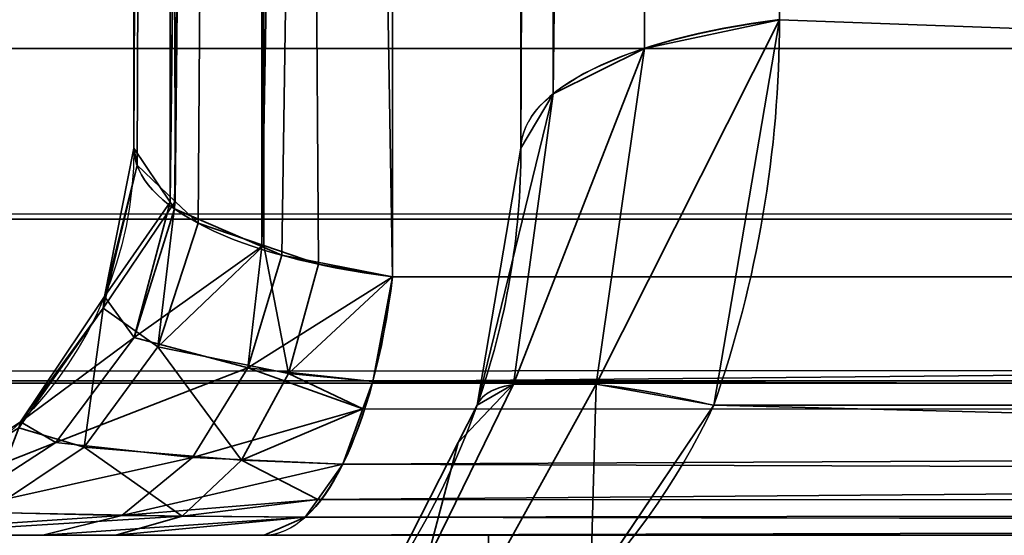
# Model space of a CAD drawing. Header units: millimetres. Extents: x -503 to 6703, y -110 to 193.
# Tile 602 of 656: x 2560.152 to 2561.933, y -26.8 to -25.868. Entities that reach past the tile are written whole.
import ezdxf

# ---------------------------------------------------------------- set-up
doc = ezdxf.new("R2010")
doc.units = ezdxf.units.MM
doc.layers.add('151', color=7, linetype='Continuous', true_color=0xffffff)

# ---------------------------------------------------------------- blocks, each defined once
blk = doc.blocks.new('UG_SURFACE_268')
at = {"layer": '151', "color": 252, "linetype": 'Continuous', "lineweight": 35}
for points in [[(2532.0001, -14, 2075.2499), (2532.0001, -25.92, 2075.2499), (3467.9999, -25.92, 2075.2499), (3467.9999, -14, 2075.2499)], [(2533.5, -14, 2073.75), (3466.5, -14, 2073.75), (3466.5, -25.92, 2073.75), (2533.5, -25.92, 2073.75)], [(3467.9999, -25.92, 2075.2499), (2532.0001, -25.92, 2075.2499), (2532.0592, -26.5209, 2075.1908)], [(3467.9408, -26.5209, 2075.1908), (3467.9999, -25.92, 2075.2499), (2532.0592, -26.5209, 2075.1908)], [(2533.5305, -26.2282, 2073.7197), (2533.5, -25.92, 2073.75), (3466.5, -25.92, 2073.75)], [(2533.5305, -26.2282, 2073.7197), (3466.5, -25.92, 2073.75), (3466.4695, -26.2282, 2073.7197)], [(3466.4695, -26.2282, 2073.7197), (3466.3796, -26.5246, 2073.6296), (2533.6204, -26.5246, 2073.6296), (2533.5305, -26.2282, 2073.7197)], [(2532.0592, -26.5209, 2075.1908), (2532.2344, -27.0987, 2075.0155), (3467.7656, -27.0987, 2075.0155), (3467.9408, -26.5209, 2075.1908)], [(3466.0373, -27.0372, 2073.2872), (2533.9627, -27.0372, 2073.2872), (2533.6204, -26.5246, 2073.6296), (3466.3796, -26.5246, 2073.6296)]]:
    blk.add_3dface(points, dxfattribs=at)
blk = doc.blocks.new('UG_SURFACE_294')
at = {"layer": '151', "color": 252, "linetype": 'Continuous', "lineweight": 35}
for points in [[(2570.8675, -2.8266, 1159.1071), (2560.8265, -12.8675, 1159.1071), (2560.8265, -26.3324, 1164.1695), (2580.2524, -26.3324, 1171.4731)], [(2560.8265, -12.8675, 1159.1071), (2560.5996, -12.9158, 1158.9786), (2560.5903, -26.278, 1163.9841)], [(2560.5903, -26.278, 1163.9841), (2560.6265, -26.2937, 1164.0377), (2560.8265, -12.8675, 1159.1071)], [(2560.5996, -12.9158, 1011.0215), (2560.8265, -12.8675, 1010.893), (2560.8265, -26.3324, 1005.8305)], [(2560.6265, -26.2937, 1164.0377), (2560.8265, -26.3324, 1164.1695), (2560.8265, -12.8675, 1159.1071)], [(2584.3325, -22.2525, 998.5269), (2580.2524, -26.3324, 998.5269), (2560.8265, -26.3324, 1005.8305), (2560.8265, -12.8675, 1010.893)], [(2560.5698, -12.9258, 1158.9521), (2560.4172, -13.0015, 1158.7507), (2560.4243, -26.1977, 1163.7101)], [(2560.4334, -26.1962, 1006.295), (2560.4172, -13.0015, 1011.2494), (2560.5698, -12.9258, 1011.0478)], [(2560.5822, -12.9195, 1158.9688), (2560.5698, -12.9258, 1158.9521), (2560.4243, -26.1977, 1163.7101)], [(2560.4243, -26.1977, 1163.7101), (2560.4324, -26.2098, 1163.7515), (2560.5822, -12.9195, 1158.9688)], [(2560.4324, -26.2098, 1163.7515), (2560.5903, -26.278, 1163.9841), (2560.5822, -12.9195, 1158.9688)], [(2560.5698, -12.9258, 1011.0478), (2560.4749, -26.2358, 1006.16), (2560.4334, -26.1962, 1006.295)], [(2560.5698, -12.9258, 1011.0478), (2560.5936, -26.2762, 1006.0221), (2560.4749, -26.2358, 1006.16)], [(2560.5698, -12.9258, 1011.0478), (2560.5822, -12.9195, 1011.0313), (2560.5936, -26.2762, 1006.0221)], [(2560.5996, -12.9158, 1158.9786), (2560.5822, -12.9195, 1158.9688), (2560.5903, -26.278, 1163.9841)], [(2560.5936, -26.2762, 1006.0221), (2560.5822, -12.9195, 1011.0313), (2560.5996, -12.9158, 1011.0215)], [(2560.5996, -12.9158, 1011.0215), (2560.6928, -26.3099, 1005.9071), (2560.5936, -26.2762, 1006.0221)], [(2560.5996, -12.9158, 1011.0215), (2560.8265, -26.3324, 1005.8305), (2560.6928, -26.3099, 1005.9071)], [(2560.4172, -13.0015, 1158.7507), (2560.4143, -13.0066, 1158.7371), (2560.359, -26.1, 1163.3767)], [(2560.359, -26.1, 1163.3767), (2560.4243, -26.1977, 1163.7101), (2560.4172, -13.0015, 1158.7507)], [(2560.4143, -13.0066, 1158.7371), (2560.359, -13.0999, 1158.489), (2560.359, -26.1, 1163.3767)], [(2560.4143, -13.0066, 1011.2629), (2560.3645, -26.1308, 1006.5181), (2560.359, -26.1, 1006.6233)], [(2560.359, -26.1, 1006.6233), (2560.359, -13.0999, 1011.511), (2560.4143, -13.0066, 1011.2629)], [(2560.4143, -13.0066, 1011.2629), (2560.4334, -26.1962, 1006.295), (2560.3645, -26.1308, 1006.5181)], [(2560.4143, -13.0066, 1011.2629), (2560.4172, -13.0015, 1011.2494), (2560.4334, -26.1962, 1006.295)], [(2560.359, -26.1, 1006.6233), (2560.359, -26.1, 1163.3767), (2560.359, -13.0999, 1158.489), (2560.359, -13.0999, 1011.511)], [(2561.2822, -25.9196, 1006.6731), (2561.5265, -25.8676, 1006.5348), (2561.5265, -13.1575, 1011.3136), (2561.2996, -13.2058, 1011.4421)], [(2561.2996, -13.2058, 1158.5579), (2561.5265, -13.1575, 1158.6864), (2561.5265, -25.8676, 1163.4651)], [(2584.5647, -22.4849, 1170.855), (2580.4849, -26.5648, 1170.855), (2561.5265, -25.8676, 1163.4651), (2561.5265, -13.1575, 1158.6864)], [(2561.5265, -13.1575, 1011.3136), (2561.5265, -25.8676, 1006.5348), (2580.4849, -26.5648, 999.1449), (2584.5647, -22.4849, 999.1449)], [(2561.1172, -26.0016, 1006.8913), (2561.2822, -25.9196, 1006.6731), (2561.2822, -13.2095, 1011.4518), (2561.2698, -13.2157, 1011.4685)], [(2561.2698, -13.2157, 1158.5315), (2561.2822, -13.2095, 1158.5481), (2561.2822, -25.9196, 1163.3269)], [(2561.2996, -13.2058, 1011.4421), (2561.2822, -13.2095, 1011.4518), (2561.2822, -25.9196, 1006.6731)], [(2561.5265, -25.8676, 1163.4651), (2561.2822, -25.9196, 1163.3269), (2561.2822, -13.2095, 1158.5481), (2561.2996, -13.2058, 1158.5579)], [(2561.2698, -13.2157, 1011.4685), (2561.1172, -13.2915, 1011.67), (2561.1172, -26.0016, 1006.8913)], [(2561.2822, -25.9196, 1163.3269), (2561.1172, -26.0016, 1163.1087), (2561.1172, -13.2915, 1158.3301), (2561.2698, -13.2157, 1158.5315)], [(2561.059, -26.1, 1007.1529), (2561.1172, -26.0016, 1006.8913), (2561.1172, -13.2915, 1011.67), (2561.1143, -13.2966, 1011.6836)], [(2561.1143, -13.2966, 1011.6836), (2561.059, -13.3898, 1011.9317), (2561.059, -26.1, 1007.1529)], [(2561.1172, -26.0016, 1163.1087), (2561.059, -26.1, 1162.847), (2561.059, -13.3898, 1158.0684), (2561.1143, -13.2966, 1158.3165)], [(2561.1143, -13.2966, 1158.3165), (2561.1172, -13.2915, 1158.3301), (2561.1172, -26.0016, 1163.1087)], [(2561.059, -13.3898, 1158.0684), (2561.059, -26.1, 1162.847), (2561.059, -26.1, 1007.1529), (2561.059, -13.3898, 1011.9317)], [(2561.5265, -25.8676, 1163.4651), (2561.4076, -26.5648, 1163.6825), (2561.1951, -26.5266, 1163.5323)], [(2561.1951, -26.5266, 1163.5323), (2561.2822, -25.9196, 1163.3269), (2561.5265, -25.8676, 1163.4651)], [(2561.5265, -25.8676, 1006.5348), (2561.2822, -25.9196, 1006.6731), (2561.1951, -26.5266, 1006.4677)], [(2561.1951, -26.5266, 1006.4677), (2561.4076, -26.5648, 1006.3175), (2561.5265, -25.8676, 1006.5348)], [(2580.4849, -26.5648, 1170.855), (2561.4076, -26.5648, 1163.6825), (2561.5265, -25.8676, 1163.4651)], [(2561.5265, -25.8676, 1006.5348), (2561.4076, -26.5648, 1006.3175), (2580.4849, -26.5648, 999.1449)], [(2561.2822, -25.9196, 1163.3269), (2561.1951, -26.5266, 1163.5323), (2561.0454, -26.5266, 1163.3161)], [(2561.0454, -26.5266, 1163.3161), (2561.1172, -26.0016, 1163.1087), (2561.2822, -25.9196, 1163.3269)], [(2561.2822, -25.9196, 1006.6731), (2561.1172, -26.0016, 1006.8913), (2561.0454, -26.5266, 1006.6839)], [(2561.0454, -26.5266, 1006.6839), (2561.1951, -26.5266, 1006.4677), (2561.2822, -25.9196, 1006.6731)], [(2561.1172, -26.0016, 1163.1087), (2561.0454, -26.5266, 1163.3161), (2560.9796, -26.5648, 1163.0644)], [(2560.9796, -26.5648, 1163.0644), (2561.059, -26.1, 1162.847), (2561.1172, -26.0016, 1163.1087)], [(2561.1172, -26.0016, 1006.8913), (2561.059, -26.1, 1007.1529), (2560.9796, -26.5648, 1006.9356)], [(2560.9796, -26.5648, 1006.9356), (2561.0454, -26.5266, 1006.6839), (2561.1172, -26.0016, 1006.8913)], [(2560.4243, -26.1977, 1163.7101), (2560.359, -26.1, 1163.3767), (2560.3056, -26.3679, 1163.3767)], [(2560.3056, -26.3679, 1006.6233), (2560.3056, -26.3679, 1163.3767), (2560.359, -26.1, 1163.3767), (2560.359, -26.1, 1006.6233)], [(2560.3056, -26.3679, 1006.6233), (2560.359, -26.1, 1006.6233), (2560.3645, -26.1308, 1006.5181)], [(2560.9796, -26.5648, 1006.9356), (2561.059, -26.1, 1162.847), (2560.9796, -26.5648, 1163.0644)], [(2560.9796, -26.5648, 1006.9356), (2561.059, -26.1, 1007.1529), (2561.059, -26.1, 1162.847)], [(2560.3032, -26.3891, 1006.5109), (2560.3645, -26.1308, 1006.5181), (2560.4334, -26.1962, 1006.295)], [(2560.3645, -26.1308, 1006.5181), (2560.3032, -26.3891, 1006.5109), (2560.3056, -26.3679, 1006.6233)], [(2560.4019, -26.4594, 1006.1147), (2560.3032, -26.3891, 1006.5109), (2560.4334, -26.1962, 1006.295)], [(2560.4334, -26.1962, 1006.295), (2560.4749, -26.2358, 1006.16), (2560.4019, -26.4594, 1006.1147)], [(2560.3056, -26.3679, 1163.3767), (2560.3592, -26.4423, 1163.7856), (2560.4243, -26.1977, 1163.7101)], [(2560.3592, -26.4423, 1163.7856), (2560.4324, -26.2098, 1163.7515), (2560.4243, -26.1977, 1163.7101)], [(2560.5903, -26.278, 1163.9841), (2560.4324, -26.2098, 1163.7515), (2560.3592, -26.4423, 1163.7856)], [(2560.4019, -26.4594, 1006.1147), (2560.4749, -26.2358, 1006.16), (2560.5936, -26.2762, 1006.0221)], [(2560.3592, -26.4423, 1163.7856), (2560.5648, -26.497, 1164.1113), (2560.5903, -26.278, 1163.9841)], [(2560.6387, -26.5074, 1005.8247), (2560.4019, -26.4594, 1006.1147), (2560.5936, -26.2762, 1006.0221)], [(2560.5648, -26.497, 1164.1113), (2560.6265, -26.2937, 1164.0377), (2560.5903, -26.278, 1163.9841)], [(2560.5936, -26.2762, 1006.0221), (2560.6928, -26.3099, 1005.9071), (2560.6387, -26.5074, 1005.8247)], [(2560.8265, -26.3324, 1164.1695), (2560.6265, -26.2937, 1164.0377), (2560.5648, -26.497, 1164.1113)], [(2560.6387, -26.5074, 1005.8247), (2560.6928, -26.3099, 1005.9071), (2560.8265, -26.3324, 1005.8305)], [(2560.5648, -26.497, 1164.1113), (2560.7908, -26.5217, 1164.2646), (2560.8265, -26.3324, 1164.1695)], [(2560.8265, -26.3324, 1005.8305), (2560.7908, -26.5217, 1005.7354), (2560.6387, -26.5074, 1005.8247)], [(2580.2524, -26.3324, 1171.4731), (2560.8265, -26.3324, 1164.1695), (2560.7908, -26.5217, 1164.2646)], [(2560.7908, -26.5217, 1164.2646), (2580.2004, -26.5766, 1171.6117), (2580.2524, -26.3324, 1171.4731)], [(2580.2524, -26.3324, 998.5269), (2580.2004, -26.5766, 998.3883), (2560.7908, -26.5217, 1005.7354)], [(2560.7908, -26.5217, 1005.7354), (2560.8265, -26.3324, 1005.8305), (2580.2524, -26.3324, 998.5269)], [(2560.3592, -26.4423, 1163.7856), (2560.3056, -26.3679, 1163.3767), (2560.154, -26.595, 1163.3767)], [(2560.154, -26.595, 1006.6233), (2560.154, -26.595, 1163.3767), (2560.3056, -26.3679, 1163.3767), (2560.3056, -26.3679, 1006.6233)], [(2560.154, -26.595, 1006.6233), (2560.3056, -26.3679, 1006.6233), (2560.3032, -26.3891, 1006.5109)], [(2560.2689, -26.6409, 1006.0325), (2560.1506, -26.6058, 1006.4929), (2560.3032, -26.3891, 1006.5109)], [(2560.3032, -26.3891, 1006.5109), (2560.1506, -26.6058, 1006.4929), (2560.154, -26.595, 1006.6233)], [(2560.3032, -26.3891, 1006.5109), (2560.4019, -26.4594, 1006.1147), (2560.2689, -26.6409, 1006.0325)], [(2560.154, -26.595, 1163.3767), (2560.2179, -26.6324, 1163.8515), (2560.3592, -26.4423, 1163.7856)], [(2560.5648, -26.497, 1164.1113), (2560.3592, -26.4423, 1163.7856), (2560.2179, -26.6324, 1163.8515)], [(2560.5536, -26.6643, 1005.695), (2560.2689, -26.6409, 1006.0325), (2560.4019, -26.4594, 1006.1147)], [(2560.4019, -26.4594, 1006.1147), (2560.6387, -26.5074, 1005.8247), (2560.5536, -26.6643, 1005.695)], [(2560.2179, -26.6324, 1163.8515), (2560.4649, -26.6593, 1164.2305), (2560.5648, -26.497, 1164.1113)], [(2560.5648, -26.497, 1164.1113), (2560.4649, -26.6593, 1164.2305), (2560.7729, -26.5714, 1164.3126)], [(2560.7729, -26.5714, 1164.3126), (2560.7908, -26.5217, 1164.2646), (2560.5648, -26.497, 1164.1113)], [(2560.7729, -26.5714, 1005.6875), (2560.5536, -26.6643, 1005.695), (2560.6387, -26.5074, 1005.8247)], [(2560.6387, -26.5074, 1005.8247), (2560.7908, -26.5217, 1005.7354), (2560.7729, -26.5714, 1005.6875)], [(2560.7908, -26.5217, 1164.2646), (2560.7729, -26.5714, 1164.3126), (2580.2004, -26.5766, 1171.6117)], [(2580.2004, -26.5766, 998.3883), (2560.7729, -26.5714, 1005.6875), (2560.7908, -26.5217, 1005.7354)], [(2560.9453, -26.6322, 1163.1), (2561.0454, -26.5266, 1163.3161), (2560.8881, -26.8485, 1163.4473)], [(2561.017, -26.8485, 1163.6335), (2560.8881, -26.8485, 1163.4473), (2561.0454, -26.5266, 1163.3161), (2561.1951, -26.5266, 1163.5323)], [(2560.8881, -26.8485, 1006.5528), (2561.0454, -26.5266, 1006.6839), (2560.9453, -26.6322, 1006.9)], [(2560.8881, -26.8485, 1006.5528), (2561.017, -26.8485, 1006.3665), (2561.1951, -26.5266, 1006.4677), (2561.0454, -26.5266, 1006.6839)], [(2560.9453, -26.6322, 1163.1), (2560.9796, -26.5648, 1163.0644), (2561.0454, -26.5266, 1163.3161)], [(2561.0454, -26.5266, 1006.6839), (2560.9796, -26.5648, 1006.9356), (2560.9453, -26.6322, 1006.9)], [(2561.1849, -26.895, 1163.7784), (2561.017, -26.8485, 1163.6335), (2561.1951, -26.5266, 1163.5323)], [(2561.1951, -26.5266, 1006.4677), (2561.017, -26.8485, 1006.3665), (2561.1849, -26.895, 1006.2215)], [(2561.1951, -26.5266, 1163.5323), (2561.4076, -26.5648, 1163.6825), (2561.1849, -26.895, 1163.7784)], [(2561.1849, -26.895, 1006.2215), (2561.4076, -26.5648, 1006.3175), (2561.1951, -26.5266, 1006.4677)], [(2560.9796, -26.5648, 1163.0644), (2560.9453, -26.6322, 1006.9), (2560.9796, -26.5648, 1006.9356)], [(2560.9796, -26.5648, 1163.0644), (2560.9453, -26.6322, 1163.1), (2560.9453, -26.6322, 1006.9)], [(2580.3807, -27.0531, 1171.1322), (2561.1849, -26.895, 1163.7784), (2561.4076, -26.5648, 1163.6825)], [(2561.4076, -26.5648, 1006.3175), (2561.1849, -26.895, 1006.2215), (2580.3807, -27.0531, 998.8678)], [(2561.4076, -26.5648, 1163.6825), (2580.4849, -26.5648, 1170.855), (2580.3807, -27.0531, 1171.1322)], [(2580.3807, -27.0531, 998.8678), (2580.4849, -26.5648, 999.1449), (2561.4076, -26.5648, 1006.3175)], [(2560.4649, -26.6593, 1164.2305), (2560.7367, -26.6713, 1164.4089), (2560.7729, -26.5714, 1164.3126)], [(2560.7729, -26.5714, 1005.6875), (2560.7367, -26.6713, 1005.5912), (2560.5536, -26.6643, 1005.695)], [(2580.2, -26.578, 998.3875), (2560.6914, -26.7352, 1005.471), (2560.7367, -26.6713, 1005.5912)], [(2580.2, -26.578, 998.3875), (2580.1184, -26.7412, 998.1701), (2560.6914, -26.7352, 1005.471)], [(2580.2, -26.578, 1171.6125), (2560.7729, -26.5714, 1164.3126), (2560.7367, -26.6713, 1164.4089)], [(2580.2, -26.578, 998.3875), (2560.7367, -26.6713, 1005.5912), (2560.7729, -26.5714, 1005.6875)], [(2580.1184, -26.7412, 1171.8299), (2580.2, -26.578, 1171.6125), (2560.7367, -26.6713, 1164.4089)], [(2580.2, -26.578, 1171.6125), (2580.2004, -26.5766, 1171.6117), (2560.7729, -26.5714, 1164.3126)], [(2560.7729, -26.5714, 1005.6875), (2580.2004, -26.5766, 998.3883), (2580.2, -26.578, 998.3875)], [(2560.2179, -26.6324, 1163.8515), (2560.154, -26.595, 1163.3767), (2559.9267, -26.7467, 1163.3767)], [(2559.9267, -26.7467, 1006.6233), (2559.9267, -26.7467, 1163.3767), (2560.154, -26.595, 1163.3767), (2560.154, -26.595, 1006.6233)], [(2559.9267, -26.7467, 1006.6233), (2560.154, -26.595, 1006.6233), (2560.1506, -26.6058, 1006.4929)], [(2560.1506, -26.6058, 1006.4929), (2560.2689, -26.6409, 1006.0325), (2560.0917, -26.759, 1005.9229)], [(2559.9267, -26.7467, 1163.3767), (2560.0255, -26.7568, 1163.9413), (2560.2179, -26.6324, 1163.8515)], [(2560.4649, -26.6593, 1164.2305), (2560.2179, -26.6324, 1163.8515), (2560.0255, -26.7568, 1163.9413)], [(2560.446, -26.7652, 1005.531), (2560.0917, -26.759, 1005.9229), (2560.2689, -26.6409, 1006.0325)], [(2560.2689, -26.6409, 1006.0325), (2560.5536, -26.6643, 1005.695), (2560.446, -26.7652, 1005.531)], [(2560.8881, -26.8485, 1163.4473), (2560.8113, -26.895, 1163.2391), (2560.9453, -26.6322, 1163.1)], [(2560.8113, -26.895, 1006.7608), (2560.9453, -26.6322, 1163.1), (2560.8113, -26.895, 1163.2391)], [(2560.8113, -26.895, 1006.7608), (2560.9453, -26.6322, 1006.9), (2560.9453, -26.6322, 1163.1)], [(2560.9453, -26.6322, 1006.9), (2560.8113, -26.895, 1006.7608), (2560.8881, -26.8485, 1006.5528)], [(2560.0255, -26.7568, 1163.9413), (2560.3368, -26.7639, 1164.3829), (2560.4649, -26.6593, 1164.2305)], [(2560.7367, -26.6713, 1164.4089), (2560.4649, -26.6593, 1164.2305), (2560.3368, -26.7639, 1164.3829)], [(2560.3368, -26.7639, 1164.3829), (2560.6914, -26.7352, 1164.529), (2560.7367, -26.6713, 1164.4089)], [(2560.6914, -26.7352, 1005.471), (2560.446, -26.7652, 1005.531), (2560.5536, -26.6643, 1005.695)], [(2560.5536, -26.6643, 1005.695), (2560.7367, -26.6713, 1005.5912), (2560.6914, -26.7352, 1005.471)], [(2560.7367, -26.6713, 1164.4089), (2560.6914, -26.7352, 1164.529), (2580.1184, -26.7412, 1171.8299)], [(2560.3368, -26.7639, 1164.3829), (2560.6689, -26.767, 1164.5888), (2560.6914, -26.7352, 1164.529)], [(2560.6914, -26.7352, 1005.471), (2560.6689, -26.767, 1005.4111), (2560.446, -26.7652, 1005.531)], [(2580.1175, -26.7431, 998.1675), (2560.5943, -26.8, 1005.2124), (2560.6689, -26.767, 1005.4111)], [(2580.1175, -26.7431, 998.1675), (2580.0202, -26.8, 997.9088), (2560.5943, -26.8, 1005.2124)], [(2580.1175, -26.7431, 1171.8326), (2560.6914, -26.7352, 1164.529), (2560.6689, -26.767, 1164.5888)], [(2580.1175, -26.7431, 998.1675), (2560.6689, -26.767, 1005.4111), (2560.6914, -26.7352, 1005.471)], [(2580.0202, -26.8, 1172.0912), (2580.1175, -26.7431, 1171.8326), (2560.6689, -26.767, 1164.5888)], [(2580.1175, -26.7431, 1171.8326), (2580.1184, -26.7412, 1171.8299), (2560.6914, -26.7352, 1164.529)], [(2560.6914, -26.7352, 1005.471), (2580.1184, -26.7412, 998.1701), (2580.1175, -26.7431, 998.1675)], [(2560.3368, -26.7639, 1164.3829), (2560.0255, -26.7568, 1163.9413), (2559.8059, -26.8, 1164.0437)], [(2559.8059, -26.8, 1164.0437), (2560.1943, -26.8, 1164.5529), (2560.3368, -26.7639, 1164.3829)], [(2559.891, -26.8, 1005.7988), (2560.0917, -26.759, 1005.9229), (2560.446, -26.7652, 1005.531)], [(2560.446, -26.7652, 1005.531), (2560.3263, -26.8, 1005.3487), (2559.891, -26.8, 1005.7988)], [(2560.6689, -26.767, 1164.5888), (2560.3368, -26.7639, 1164.3829), (2560.1943, -26.8, 1164.5529)], [(2560.3263, -26.8, 1005.3487), (2560.446, -26.7652, 1005.531), (2560.6689, -26.767, 1005.4111)], [(2560.1943, -26.8, 1164.5529), (2560.5943, -26.8, 1164.7875), (2560.6689, -26.767, 1164.5888)], [(2560.6689, -26.767, 1005.4111), (2560.5943, -26.8, 1005.2124), (2560.3263, -26.8, 1005.3487)], [(2560.6689, -26.767, 1164.5888), (2560.5943, -26.8, 1164.7875), (2580.0202, -26.8, 1172.0912)], [(2559.6001, -26.8, 1165), (2561.0001, -26.8, 1165), (2560.5943, -26.8, 1164.7875)], [(2559.6001, -26.8, 980), (2560.3263, -26.8, 1005.3487), (2560.5943, -26.8, 1005.2124)], [(2560.5943, -26.8, 1164.7875), (2560.1943, -26.8, 1164.5529), (2559.6001, -26.8, 1165)], [(2559.6001, -26.8, 980), (2559.891, -26.8, 1005.7988), (2560.3263, -26.8, 1005.3487)], [(2560.1943, -26.8, 1164.5529), (2559.8059, -26.8, 1164.0437), (2559.6001, -26.8, 1165)], [(2560.5943, -26.8, 1005.2124), (2580.0202, -26.8, 997.9088), (2580.0202, -26.8, 980), (2559.6001, -26.8, 980)], [(2559.6001, -27.5, 1165), (2561.0001, -27.5, 1165), (2561.0001, -26.8, 1165), (2559.6001, -26.8, 1165)], [(2580.0202, -27.5, 980), (2559.6001, -27.5, 980), (2559.6001, -26.8, 980), (2580.0202, -26.8, 980)], [(2580.0202, -26.8, 1172.0912), (2560.5943, -26.8, 1164.7875), (2561.0001, -26.8, 1165)], [(2561.0001, -26.8, 1165), (2580.0202, -26.8, 1190.0001), (2580.0202, -26.8, 1172.0912)], [(2561.0001, -26.8, 1165), (2563, -26.8, 1190.0001), (2580.0202, -26.8, 1190.0001)], [(2561.0001, -26.8, 1165), (2561.0001, -26.8, 1177.3725), (2563, -26.8, 1190.0001)], [(2561.0001, -27.5, 1177.3725), (2561.0001, -26.8, 1177.3725), (2561.0001, -26.8, 1165), (2561.0001, -27.5, 1165)], [(2561.0001, -26.8, 1177.3725), (2561.0001, -27.5, 1177.3725), (2563, -27.5, 1190.0001), (2563, -26.8, 1190.0001)]]:
    blk.add_3dface(points, dxfattribs=at)
blk = doc.blocks.new('UG_SURFACE_302')
at = {"layer": '151', "color": 252, "linetype": 'Continuous', "lineweight": 35}
for points in [[(2570.8675, -2.8266, 1159.1071), (2560.8265, -12.8675, 1159.1071), (2560.8265, -26.3324, 1164.1695), (2580.2524, -26.3324, 1171.4731)], [(2560.8265, -12.8675, 1159.1071), (2560.5996, -12.9158, 1158.9786), (2560.5903, -26.278, 1163.9841)], [(2560.5903, -26.278, 1163.9841), (2560.6265, -26.2937, 1164.0377), (2560.8265, -12.8675, 1159.1071)], [(2560.5996, -12.9158, 1011.0215), (2560.8265, -12.8675, 1010.893), (2560.8265, -26.3324, 1005.8305)], [(2560.6265, -26.2937, 1164.0377), (2560.8265, -26.3324, 1164.1695), (2560.8265, -12.8675, 1159.1071)], [(2584.3325, -22.2525, 998.5269), (2580.2524, -26.3324, 998.5269), (2560.8265, -26.3324, 1005.8305), (2560.8265, -12.8675, 1010.893)], [(2560.5698, -12.9258, 1158.9521), (2560.4172, -13.0015, 1158.7507), (2560.4243, -26.1977, 1163.7101)], [(2560.4334, -26.1962, 1006.295), (2560.4172, -13.0015, 1011.2494), (2560.5698, -12.9258, 1011.0478)], [(2560.5822, -12.9195, 1158.9688), (2560.5698, -12.9258, 1158.9521), (2560.4243, -26.1977, 1163.7101)], [(2560.4243, -26.1977, 1163.7101), (2560.4324, -26.2098, 1163.7515), (2560.5822, -12.9195, 1158.9688)], [(2560.4324, -26.2098, 1163.7515), (2560.5903, -26.278, 1163.9841), (2560.5822, -12.9195, 1158.9688)], [(2560.5698, -12.9258, 1011.0478), (2560.4749, -26.2358, 1006.16), (2560.4334, -26.1962, 1006.295)], [(2560.5698, -12.9258, 1011.0478), (2560.5936, -26.2762, 1006.0221), (2560.4749, -26.2358, 1006.16)], [(2560.5698, -12.9258, 1011.0478), (2560.5822, -12.9195, 1011.0313), (2560.5936, -26.2762, 1006.0221)], [(2560.5996, -12.9158, 1158.9786), (2560.5822, -12.9195, 1158.9688), (2560.5903, -26.278, 1163.9841)], [(2560.5936, -26.2762, 1006.0221), (2560.5822, -12.9195, 1011.0313), (2560.5996, -12.9158, 1011.0215)], [(2560.5996, -12.9158, 1011.0215), (2560.6928, -26.3099, 1005.9071), (2560.5936, -26.2762, 1006.0221)], [(2560.5996, -12.9158, 1011.0215), (2560.8265, -26.3324, 1005.8305), (2560.6928, -26.3099, 1005.9071)], [(2560.4172, -13.0015, 1158.7507), (2560.4143, -13.0066, 1158.7371), (2560.359, -26.1, 1163.3767)], [(2560.359, -26.1, 1163.3767), (2560.4243, -26.1977, 1163.7101), (2560.4172, -13.0015, 1158.7507)], [(2560.4143, -13.0066, 1158.7371), (2560.359, -13.0999, 1158.489), (2560.359, -26.1, 1163.3767)], [(2560.4143, -13.0066, 1011.2629), (2560.3645, -26.1308, 1006.5181), (2560.359, -26.1, 1006.6233)], [(2560.359, -26.1, 1006.6233), (2560.359, -13.0999, 1011.511), (2560.4143, -13.0066, 1011.2629)], [(2560.4143, -13.0066, 1011.2629), (2560.4334, -26.1962, 1006.295), (2560.3645, -26.1308, 1006.5181)], [(2560.4143, -13.0066, 1011.2629), (2560.4172, -13.0015, 1011.2494), (2560.4334, -26.1962, 1006.295)], [(2560.359, -26.1, 1006.6233), (2560.359, -26.1, 1163.3767), (2560.359, -13.0999, 1158.489), (2560.359, -13.0999, 1011.511)], [(2561.2822, -25.9196, 1006.6731), (2561.5265, -25.8676, 1006.5348), (2561.5265, -13.1575, 1011.3136), (2561.2996, -13.2058, 1011.4421)], [(2561.2996, -13.2058, 1158.5579), (2561.5265, -13.1575, 1158.6864), (2561.5265, -25.8676, 1163.4651)], [(2584.5647, -22.4849, 1170.855), (2580.4849, -26.5648, 1170.855), (2561.5265, -25.8676, 1163.4651), (2561.5265, -13.1575, 1158.6864)], [(2561.5265, -13.1575, 1011.3136), (2561.5265, -25.8676, 1006.5348), (2580.4849, -26.5648, 999.1449), (2584.5647, -22.4849, 999.1449)], [(2561.1172, -26.0016, 1006.8913), (2561.2822, -25.9196, 1006.6731), (2561.2822, -13.2095, 1011.4518), (2561.2698, -13.2157, 1011.4685)], [(2561.2698, -13.2157, 1158.5315), (2561.2822, -13.2095, 1158.5481), (2561.2822, -25.9196, 1163.3269)], [(2561.2996, -13.2058, 1011.4421), (2561.2822, -13.2095, 1011.4518), (2561.2822, -25.9196, 1006.6731)], [(2561.5265, -25.8676, 1163.4651), (2561.2822, -25.9196, 1163.3269), (2561.2822, -13.2095, 1158.5481), (2561.2996, -13.2058, 1158.5579)], [(2561.2698, -13.2157, 1011.4685), (2561.1172, -13.2915, 1011.67), (2561.1172, -26.0016, 1006.8913)], [(2561.2822, -25.9196, 1163.3269), (2561.1172, -26.0016, 1163.1087), (2561.1172, -13.2915, 1158.3301), (2561.2698, -13.2157, 1158.5315)], [(2561.059, -26.1, 1007.1529), (2561.1172, -26.0016, 1006.8913), (2561.1172, -13.2915, 1011.67), (2561.1143, -13.2966, 1011.6836)], [(2561.1143, -13.2966, 1011.6836), (2561.059, -13.3898, 1011.9317), (2561.059, -26.1, 1007.1529)], [(2561.1172, -26.0016, 1163.1087), (2561.059, -26.1, 1162.847), (2561.059, -13.3898, 1158.0684), (2561.1143, -13.2966, 1158.3165)], [(2561.1143, -13.2966, 1158.3165), (2561.1172, -13.2915, 1158.3301), (2561.1172, -26.0016, 1163.1087)], [(2561.059, -13.3898, 1158.0684), (2561.059, -26.1, 1162.847), (2561.059, -26.1, 1007.1529), (2561.059, -13.3898, 1011.9317)], [(2561.5265, -25.8676, 1163.4651), (2561.4076, -26.5648, 1163.6825), (2561.1951, -26.5266, 1163.5323)], [(2561.1951, -26.5266, 1163.5323), (2561.2822, -25.9196, 1163.3269), (2561.5265, -25.8676, 1163.4651)], [(2561.5265, -25.8676, 1006.5348), (2561.2822, -25.9196, 1006.6731), (2561.1951, -26.5266, 1006.4677)], [(2561.1951, -26.5266, 1006.4677), (2561.4076, -26.5648, 1006.3175), (2561.5265, -25.8676, 1006.5348)], [(2580.4849, -26.5648, 1170.855), (2561.4076, -26.5648, 1163.6825), (2561.5265, -25.8676, 1163.4651)], [(2561.5265, -25.8676, 1006.5348), (2561.4076, -26.5648, 1006.3175), (2580.4849, -26.5648, 999.1449)], [(2561.2822, -25.9196, 1163.3269), (2561.1951, -26.5266, 1163.5323), (2561.0454, -26.5266, 1163.3161)], [(2561.0454, -26.5266, 1163.3161), (2561.1172, -26.0016, 1163.1087), (2561.2822, -25.9196, 1163.3269)], [(2561.2822, -25.9196, 1006.6731), (2561.1172, -26.0016, 1006.8913), (2561.0454, -26.5266, 1006.6839)], [(2561.0454, -26.5266, 1006.6839), (2561.1951, -26.5266, 1006.4677), (2561.2822, -25.9196, 1006.6731)], [(2561.1172, -26.0016, 1163.1087), (2561.0454, -26.5266, 1163.3161), (2560.9796, -26.5648, 1163.0644)], [(2560.9796, -26.5648, 1163.0644), (2561.059, -26.1, 1162.847), (2561.1172, -26.0016, 1163.1087)], [(2561.1172, -26.0016, 1006.8913), (2561.059, -26.1, 1007.1529), (2560.9796, -26.5648, 1006.9356)], [(2560.9796, -26.5648, 1006.9356), (2561.0454, -26.5266, 1006.6839), (2561.1172, -26.0016, 1006.8913)], [(2560.4243, -26.1977, 1163.7101), (2560.359, -26.1, 1163.3767), (2560.3056, -26.3679, 1163.3767)], [(2560.3056, -26.3679, 1006.6233), (2560.3056, -26.3679, 1163.3767), (2560.359, -26.1, 1163.3767), (2560.359, -26.1, 1006.6233)], [(2560.3056, -26.3679, 1006.6233), (2560.359, -26.1, 1006.6233), (2560.3645, -26.1308, 1006.5181)], [(2560.9796, -26.5648, 1006.9356), (2561.059, -26.1, 1162.847), (2560.9796, -26.5648, 1163.0644)], [(2560.9796, -26.5648, 1006.9356), (2561.059, -26.1, 1007.1529), (2561.059, -26.1, 1162.847)], [(2560.3032, -26.3891, 1006.5109), (2560.3645, -26.1308, 1006.5181), (2560.4334, -26.1962, 1006.295)], [(2560.3645, -26.1308, 1006.5181), (2560.3032, -26.3891, 1006.5109), (2560.3056, -26.3679, 1006.6233)], [(2560.4019, -26.4594, 1006.1147), (2560.3032, -26.3891, 1006.5109), (2560.4334, -26.1962, 1006.295)], [(2560.4334, -26.1962, 1006.295), (2560.4749, -26.2358, 1006.16), (2560.4019, -26.4594, 1006.1147)], [(2560.3056, -26.3679, 1163.3767), (2560.3592, -26.4423, 1163.7856), (2560.4243, -26.1977, 1163.7101)], [(2560.3592, -26.4423, 1163.7856), (2560.4324, -26.2098, 1163.7515), (2560.4243, -26.1977, 1163.7101)], [(2560.5903, -26.278, 1163.9841), (2560.4324, -26.2098, 1163.7515), (2560.3592, -26.4423, 1163.7856)], [(2560.4019, -26.4594, 1006.1147), (2560.4749, -26.2358, 1006.16), (2560.5936, -26.2762, 1006.0221)], [(2560.3592, -26.4423, 1163.7856), (2560.5648, -26.497, 1164.1113), (2560.5903, -26.278, 1163.9841)], [(2560.6387, -26.5074, 1005.8247), (2560.4019, -26.4594, 1006.1147), (2560.5936, -26.2762, 1006.0221)], [(2560.5648, -26.497, 1164.1113), (2560.6265, -26.2937, 1164.0377), (2560.5903, -26.278, 1163.9841)], [(2560.5936, -26.2762, 1006.0221), (2560.6928, -26.3099, 1005.9071), (2560.6387, -26.5074, 1005.8247)], [(2560.8265, -26.3324, 1164.1695), (2560.6265, -26.2937, 1164.0377), (2560.5648, -26.497, 1164.1113)], [(2560.6387, -26.5074, 1005.8247), (2560.6928, -26.3099, 1005.9071), (2560.8265, -26.3324, 1005.8305)], [(2560.5648, -26.497, 1164.1113), (2560.7908, -26.5217, 1164.2646), (2560.8265, -26.3324, 1164.1695)], [(2560.8265, -26.3324, 1005.8305), (2560.7908, -26.5217, 1005.7354), (2560.6387, -26.5074, 1005.8247)], [(2580.2524, -26.3324, 1171.4731), (2560.8265, -26.3324, 1164.1695), (2560.7908, -26.5217, 1164.2646)], [(2560.7908, -26.5217, 1164.2646), (2580.2004, -26.5766, 1171.6117), (2580.2524, -26.3324, 1171.4731)], [(2580.2524, -26.3324, 998.5269), (2580.2004, -26.5766, 998.3883), (2560.7908, -26.5217, 1005.7354)], [(2560.7908, -26.5217, 1005.7354), (2560.8265, -26.3324, 1005.8305), (2580.2524, -26.3324, 998.5269)], [(2560.3592, -26.4423, 1163.7856), (2560.3056, -26.3679, 1163.3767), (2560.154, -26.595, 1163.3767)], [(2560.154, -26.595, 1006.6233), (2560.154, -26.595, 1163.3767), (2560.3056, -26.3679, 1163.3767), (2560.3056, -26.3679, 1006.6233)], [(2560.154, -26.595, 1006.6233), (2560.3056, -26.3679, 1006.6233), (2560.3032, -26.3891, 1006.5109)], [(2560.2689, -26.6409, 1006.0325), (2560.1506, -26.6058, 1006.4929), (2560.3032, -26.3891, 1006.5109)], [(2560.3032, -26.3891, 1006.5109), (2560.1506, -26.6058, 1006.4929), (2560.154, -26.595, 1006.6233)], [(2560.3032, -26.3891, 1006.5109), (2560.4019, -26.4594, 1006.1147), (2560.2689, -26.6409, 1006.0325)], [(2560.154, -26.595, 1163.3767), (2560.2179, -26.6324, 1163.8515), (2560.3592, -26.4423, 1163.7856)], [(2560.5648, -26.497, 1164.1113), (2560.3592, -26.4423, 1163.7856), (2560.2179, -26.6324, 1163.8515)], [(2560.5536, -26.6643, 1005.695), (2560.2689, -26.6409, 1006.0325), (2560.4019, -26.4594, 1006.1147)], [(2560.4019, -26.4594, 1006.1147), (2560.6387, -26.5074, 1005.8247), (2560.5536, -26.6643, 1005.695)], [(2560.2179, -26.6324, 1163.8515), (2560.4649, -26.6593, 1164.2305), (2560.5648, -26.497, 1164.1113)], [(2560.5648, -26.497, 1164.1113), (2560.4649, -26.6593, 1164.2305), (2560.7729, -26.5714, 1164.3126)], [(2560.7729, -26.5714, 1164.3126), (2560.7908, -26.5217, 1164.2646), (2560.5648, -26.497, 1164.1113)], [(2560.7729, -26.5714, 1005.6875), (2560.5536, -26.6643, 1005.695), (2560.6387, -26.5074, 1005.8247)], [(2560.6387, -26.5074, 1005.8247), (2560.7908, -26.5217, 1005.7354), (2560.7729, -26.5714, 1005.6875)], [(2560.7908, -26.5217, 1164.2646), (2560.7729, -26.5714, 1164.3126), (2580.2004, -26.5766, 1171.6117)], [(2580.2004, -26.5766, 998.3883), (2560.7729, -26.5714, 1005.6875), (2560.7908, -26.5217, 1005.7354)], [(2560.9453, -26.6322, 1163.1), (2561.0454, -26.5266, 1163.3161), (2560.8881, -26.8485, 1163.4473)], [(2561.017, -26.8485, 1163.6335), (2560.8881, -26.8485, 1163.4473), (2561.0454, -26.5266, 1163.3161), (2561.1951, -26.5266, 1163.5323)], [(2560.8881, -26.8485, 1006.5528), (2561.0454, -26.5266, 1006.6839), (2560.9453, -26.6322, 1006.9)], [(2560.8881, -26.8485, 1006.5528), (2561.017, -26.8485, 1006.3665), (2561.1951, -26.5266, 1006.4677), (2561.0454, -26.5266, 1006.6839)], [(2560.9453, -26.6322, 1163.1), (2560.9796, -26.5648, 1163.0644), (2561.0454, -26.5266, 1163.3161)], [(2561.0454, -26.5266, 1006.6839), (2560.9796, -26.5648, 1006.9356), (2560.9453, -26.6322, 1006.9)], [(2561.1849, -26.895, 1163.7784), (2561.017, -26.8485, 1163.6335), (2561.1951, -26.5266, 1163.5323)], [(2561.1951, -26.5266, 1006.4677), (2561.017, -26.8485, 1006.3665), (2561.1849, -26.895, 1006.2215)], [(2561.1951, -26.5266, 1163.5323), (2561.4076, -26.5648, 1163.6825), (2561.1849, -26.895, 1163.7784)], [(2561.1849, -26.895, 1006.2215), (2561.4076, -26.5648, 1006.3175), (2561.1951, -26.5266, 1006.4677)], [(2560.9796, -26.5648, 1163.0644), (2560.9453, -26.6322, 1006.9), (2560.9796, -26.5648, 1006.9356)], [(2560.9796, -26.5648, 1163.0644), (2560.9453, -26.6322, 1163.1), (2560.9453, -26.6322, 1006.9)], [(2580.3807, -27.0531, 1171.1322), (2561.1849, -26.895, 1163.7784), (2561.4076, -26.5648, 1163.6825)], [(2561.4076, -26.5648, 1006.3175), (2561.1849, -26.895, 1006.2215), (2580.3807, -27.0531, 998.8678)], [(2561.4076, -26.5648, 1163.6825), (2580.4849, -26.5648, 1170.855), (2580.3807, -27.0531, 1171.1322)], [(2580.3807, -27.0531, 998.8678), (2580.4849, -26.5648, 999.1449), (2561.4076, -26.5648, 1006.3175)], [(2560.4649, -26.6593, 1164.2305), (2560.7367, -26.6713, 1164.4089), (2560.7729, -26.5714, 1164.3126)], [(2560.7729, -26.5714, 1005.6875), (2560.7367, -26.6713, 1005.5912), (2560.5536, -26.6643, 1005.695)], [(2580.2, -26.578, 998.3875), (2560.6914, -26.7352, 1005.471), (2560.7367, -26.6713, 1005.5912)], [(2580.2, -26.578, 998.3875), (2580.1184, -26.7412, 998.1701), (2560.6914, -26.7352, 1005.471)], [(2580.2, -26.578, 1171.6125), (2560.7729, -26.5714, 1164.3126), (2560.7367, -26.6713, 1164.4089)], [(2580.2, -26.578, 998.3875), (2560.7367, -26.6713, 1005.5912), (2560.7729, -26.5714, 1005.6875)], [(2580.1184, -26.7412, 1171.8299), (2580.2, -26.578, 1171.6125), (2560.7367, -26.6713, 1164.4089)], [(2580.2, -26.578, 1171.6125), (2580.2004, -26.5766, 1171.6117), (2560.7729, -26.5714, 1164.3126)], [(2560.7729, -26.5714, 1005.6875), (2580.2004, -26.5766, 998.3883), (2580.2, -26.578, 998.3875)], [(2560.2179, -26.6324, 1163.8515), (2560.154, -26.595, 1163.3767), (2559.9267, -26.7467, 1163.3767)], [(2559.9267, -26.7467, 1006.6233), (2559.9267, -26.7467, 1163.3767), (2560.154, -26.595, 1163.3767), (2560.154, -26.595, 1006.6233)], [(2559.9267, -26.7467, 1006.6233), (2560.154, -26.595, 1006.6233), (2560.1506, -26.6058, 1006.4929)], [(2560.1506, -26.6058, 1006.4929), (2560.2689, -26.6409, 1006.0325), (2560.0917, -26.759, 1005.9229)], [(2559.9267, -26.7467, 1163.3767), (2560.0255, -26.7568, 1163.9413), (2560.2179, -26.6324, 1163.8515)], [(2560.4649, -26.6593, 1164.2305), (2560.2179, -26.6324, 1163.8515), (2560.0255, -26.7568, 1163.9413)], [(2560.446, -26.7652, 1005.531), (2560.0917, -26.759, 1005.9229), (2560.2689, -26.6409, 1006.0325)], [(2560.2689, -26.6409, 1006.0325), (2560.5536, -26.6643, 1005.695), (2560.446, -26.7652, 1005.531)], [(2560.8881, -26.8485, 1163.4473), (2560.8113, -26.895, 1163.2391), (2560.9453, -26.6322, 1163.1)], [(2560.8113, -26.895, 1006.7608), (2560.9453, -26.6322, 1163.1), (2560.8113, -26.895, 1163.2391)], [(2560.8113, -26.895, 1006.7608), (2560.9453, -26.6322, 1006.9), (2560.9453, -26.6322, 1163.1)], [(2560.9453, -26.6322, 1006.9), (2560.8113, -26.895, 1006.7608), (2560.8881, -26.8485, 1006.5528)], [(2560.0255, -26.7568, 1163.9413), (2560.3368, -26.7639, 1164.3829), (2560.4649, -26.6593, 1164.2305)], [(2560.7367, -26.6713, 1164.4089), (2560.4649, -26.6593, 1164.2305), (2560.3368, -26.7639, 1164.3829)], [(2560.3368, -26.7639, 1164.3829), (2560.6914, -26.7352, 1164.529), (2560.7367, -26.6713, 1164.4089)], [(2560.6914, -26.7352, 1005.471), (2560.446, -26.7652, 1005.531), (2560.5536, -26.6643, 1005.695)], [(2560.5536, -26.6643, 1005.695), (2560.7367, -26.6713, 1005.5912), (2560.6914, -26.7352, 1005.471)], [(2560.7367, -26.6713, 1164.4089), (2560.6914, -26.7352, 1164.529), (2580.1184, -26.7412, 1171.8299)], [(2560.3368, -26.7639, 1164.3829), (2560.6689, -26.767, 1164.5888), (2560.6914, -26.7352, 1164.529)], [(2560.6914, -26.7352, 1005.471), (2560.6689, -26.767, 1005.4111), (2560.446, -26.7652, 1005.531)], [(2580.1175, -26.7431, 998.1675), (2560.5943, -26.8, 1005.2124), (2560.6689, -26.767, 1005.4111)], [(2580.1175, -26.7431, 998.1675), (2580.0202, -26.8, 997.9088), (2560.5943, -26.8, 1005.2124)], [(2580.1175, -26.7431, 1171.8326), (2560.6914, -26.7352, 1164.529), (2560.6689, -26.767, 1164.5888)], [(2580.1175, -26.7431, 998.1675), (2560.6689, -26.767, 1005.4111), (2560.6914, -26.7352, 1005.471)], [(2580.0202, -26.8, 1172.0912), (2580.1175, -26.7431, 1171.8326), (2560.6689, -26.767, 1164.5888)], [(2580.1175, -26.7431, 1171.8326), (2580.1184, -26.7412, 1171.8299), (2560.6914, -26.7352, 1164.529)], [(2560.6914, -26.7352, 1005.471), (2580.1184, -26.7412, 998.1701), (2580.1175, -26.7431, 998.1675)], [(2560.3368, -26.7639, 1164.3829), (2560.0255, -26.7568, 1163.9413), (2559.8059, -26.8, 1164.0437)], [(2559.8059, -26.8, 1164.0437), (2560.1943, -26.8, 1164.5529), (2560.3368, -26.7639, 1164.3829)], [(2559.891, -26.8, 1005.7988), (2560.0917, -26.759, 1005.9229), (2560.446, -26.7652, 1005.531)], [(2560.446, -26.7652, 1005.531), (2560.3263, -26.8, 1005.3487), (2559.891, -26.8, 1005.7988)], [(2560.6689, -26.767, 1164.5888), (2560.3368, -26.7639, 1164.3829), (2560.1943, -26.8, 1164.5529)], [(2560.3263, -26.8, 1005.3487), (2560.446, -26.7652, 1005.531), (2560.6689, -26.767, 1005.4111)], [(2560.1943, -26.8, 1164.5529), (2560.5943, -26.8, 1164.7875), (2560.6689, -26.767, 1164.5888)], [(2560.6689, -26.767, 1005.4111), (2560.5943, -26.8, 1005.2124), (2560.3263, -26.8, 1005.3487)], [(2560.6689, -26.767, 1164.5888), (2560.5943, -26.8, 1164.7875), (2580.0202, -26.8, 1172.0912)], [(2559.6001, -26.8, 1165), (2561.0001, -26.8, 1165), (2560.5943, -26.8, 1164.7875)], [(2559.6001, -26.8, 980), (2560.3263, -26.8, 1005.3487), (2560.5943, -26.8, 1005.2124)], [(2560.5943, -26.8, 1164.7875), (2560.1943, -26.8, 1164.5529), (2559.6001, -26.8, 1165)], [(2559.6001, -26.8, 980), (2559.891, -26.8, 1005.7988), (2560.3263, -26.8, 1005.3487)], [(2560.1943, -26.8, 1164.5529), (2559.8059, -26.8, 1164.0437), (2559.6001, -26.8, 1165)], [(2560.5943, -26.8, 1005.2124), (2580.0202, -26.8, 997.9088), (2580.0202, -26.8, 980), (2559.6001, -26.8, 980)], [(2559.6001, -27.5, 1165), (2561.0001, -27.5, 1165), (2561.0001, -26.8, 1165), (2559.6001, -26.8, 1165)], [(2580.0202, -27.5, 980), (2559.6001, -27.5, 980), (2559.6001, -26.8, 980), (2580.0202, -26.8, 980)], [(2580.0202, -26.8, 1172.0912), (2560.5943, -26.8, 1164.7875), (2561.0001, -26.8, 1165)], [(2561.0001, -26.8, 1165), (2580.0202, -26.8, 1190.0001), (2580.0202, -26.8, 1172.0912)], [(2561.0001, -26.8, 1165), (2563, -26.8, 1190.0001), (2580.0202, -26.8, 1190.0001)], [(2561.0001, -26.8, 1165), (2561.0001, -26.8, 1177.3725), (2563, -26.8, 1190.0001)], [(2561.0001, -27.5, 1177.3725), (2561.0001, -26.8, 1177.3725), (2561.0001, -26.8, 1165), (2561.0001, -27.5, 1165)], [(2561.0001, -26.8, 1177.3725), (2561.0001, -27.5, 1177.3725), (2563, -27.5, 1190.0001), (2563, -26.8, 1190.0001)]]:
    blk.add_3dface(points, dxfattribs=at)

msp = doc.modelspace()

# ---------------------------------------------------------------- linework, layer by layer
at = {"layer": '151', "color": 252, "linetype": 'Continuous', "lineweight": -3, "true_color": 0x939598}
for p, q in [((2560.8266, -12.8675, 1159.107), (2560.8266, -26.3324, 1164.1695)), ((2560.8266, -12.8675, 1010.893), (2560.8266, -26.3324, 1005.8305)), ((2560.8266, -12.8675, 1159.107), (2560.8266, -26.3324, 1164.1695)), ((2560.8266, -12.8675, 1010.893), (2560.8266, -26.3324, 1005.8305)), ((2560.359, -13.0999, 1011.511), (2560.359, -26.1, 1006.6233)), ((2560.359, -13.0999, 1158.489), (2560.359, -26.1, 1163.3767)), ((2560.359, -13.0999, 1158.489), (2560.359, -26.1, 1163.3767)), ((2560.359, -13.0999, 1011.511), (2560.359, -26.1, 1006.6233)), ((2561.059, -13.3898, 1158.0684), (2561.059, -26.1, 1162.8471)), ((2561.059, -26.1, 1007.1529), (2561.059, -13.3898, 1011.9316)), ((2561.059, -26.1, 1007.1529), (2561.059, -13.3898, 1011.9316)), ((2561.059, -13.3898, 1158.0684), (2561.059, -26.1, 1162.8471)), ((3468, -25.92, 2075.25), (2532, -25.92, 2075.25)), ((3466.5, -25.92, 2073.75), (2533.5, -25.92, 2073.75)), ((2560.359, -26.1, 1006.6233), (2560.359, -26.1, 1163.3767)), ((2560.359, -26.1, 1006.6233), (2560.359, -26.1, 1163.3767)), ((2561.059, -26.1, 1162.8471), (2561.059, -26.1, 1007.1529)), ((2561.059, -26.1, 1162.8471), (2561.059, -26.1, 1007.1529)), ((2560.8266, -26.3324, 1164.1695), (2580.2525, -26.3324, 1171.4731)), ((2580.2525, -26.3324, 998.5269), (2560.8266, -26.3324, 1005.8305)), ((2560.8266, -26.3324, 1164.1695), (2580.2525, -26.3324, 1171.4731)), ((2580.2525, -26.3324, 998.5269), (2560.8266, -26.3324, 1005.8305)), ((2561.4075, -26.5648, 1006.3175), (2580.4849, -26.5648, 999.1449)), ((2580.4849, -26.5648, 1170.8551), (2561.4075, -26.5648, 1163.6825)), ((2580.4849, -26.5648, 1170.8551), (2561.4075, -26.5648, 1163.6825)), ((2561.4075, -26.5648, 1006.3175), (2580.4849, -26.5648, 999.1449))]:
    msp.add_line(p, q, dxfattribs=at)
at = {"layer": '151', "color": 252, "linetype": 'Continuous', "lineweight": -3, "true_color": 0x939598, "extrusion": (3.47947e-15, -0.936029, 0.351924)}
msp.add_arc((2561.759, 1079.273, 433.6638), 0.7, 109.3882, 180, dxfattribs=at)
msp.add_arc((2561.759, 1079.273, 433.6638), 0.7, 109.3882, 180, dxfattribs=at)
at = {"layer": '151', "color": 252, "linetype": 'Continuous', "lineweight": -3, "true_color": 0x939598, "extrusion": (-5.79911e-16, -0.936029, -0.351924)}
msp.add_arc((2561.759, 951.9092, -330.0106), 0.7, 180, 250.6118, dxfattribs=at)
msp.add_arc((2561.759, 951.9092, -330.0106), 0.7, 180, 250.6118, dxfattribs=at)
at = {"layer": '151', "color": 252, "linetype": 'Continuous', "lineweight": -3, "true_color": 0x939598, "extrusion": (0, 0, -1)}
for centre in [(-2559.659, -26.1, -1163.3767), (-2559.659, -26.1, -1006.6233), (-2559.659, -26.1, -1163.3767), (-2559.659, -26.1, -1006.6233)]:
    msp.add_arc(centre, 0.7, 180, 270, dxfattribs=at)
at = {"layer": '151', "color": 252, "linetype": 'Continuous', "lineweight": -3, "true_color": 0x939598, "extrusion": (0.936029, 0, -0.351924)}
msp.add_arc((-26.1, 1842.0415, 2043.0316), 0.7, 109.3882, 180, dxfattribs=at)
msp.add_arc((-26.1, 1842.0415, 2043.0316), 0.7, 109.3882, 180, dxfattribs=at)
at = {"layer": '151', "color": 252, "linetype": 'Continuous', "lineweight": -3, "true_color": 0x939598, "extrusion": (0.936029, 1.15982e-15, 0.351924)}
msp.add_arc((-26.1, 189.1408, 2806.706), 0.7, 180, 250.6118, dxfattribs=at)
msp.add_arc((-26.1, 189.1408, 2806.706), 0.7, 180, 250.6118, dxfattribs=at)
at = {"layer": '151', "color": 252, "linetype": 'Continuous', "lineweight": -3, "true_color": 0x939598, "extrusion": (-0.323531, -0.919321, -0.224002)}
msp.add_arc((2425.268, 796.5233, -1029.6902), 0.7, 180, 244.9542, dxfattribs=at)
msp.add_arc((2425.268, 796.5233, -1029.6902), 0.7, 180, 244.9542, dxfattribs=at)
at = {"layer": '151', "color": 252, "linetype": 'Continuous', "lineweight": -3, "true_color": 0x939598, "extrusion": (-0.323531, -0.919321, 0.224002)}
msp.add_arc((2425.268, 1318.3339, -543.6051), 0.7, 115.0458, 180, dxfattribs=at)
msp.add_arc((2425.268, 1318.3339, -543.6051), 0.7, 115.0458, 180, dxfattribs=at)
at = {"layer": '151', "color": 252, "linetype": 'Continuous', "lineweight": -3, "true_color": 0x939598, "extrusion": (-0.331967, 0.331967, 0.882948)}
msp.add_ellipse((2559.4266, -25.8676, 1162.6756), major_axis=(1.4849, -1.4849, 1.1166), ratio=0.882948, start_param=0.447011, end_param=0.785398, dxfattribs=at)
msp.add_ellipse((2559.4266, -25.8676, 1162.6756), major_axis=(1.4849, -1.4849, 1.1166), ratio=0.882948, start_param=0.447011, end_param=0.785398, dxfattribs=at)
at = {"layer": '151', "color": 252, "linetype": 'Continuous', "lineweight": -3, "true_color": 0x939598, "extrusion": (-0.331967, 0.331967, -0.882948)}
msp.add_ellipse((2559.4266, -25.8676, 1007.3244), major_axis=(-1.4849, 1.4849, 1.1166), ratio=0.882948, start_param=2.356194, end_param=2.694582, dxfattribs=at)
msp.add_ellipse((2559.4266, -25.8676, 1007.3244), major_axis=(-1.4849, 1.4849, 1.1166), ratio=0.882948, start_param=2.356194, end_param=2.694582, dxfattribs=at)
at = {"layer": '151', "color": 252, "linetype": 'Continuous', "lineweight": -3, "true_color": 0x939598, "extrusion": (7.45724e-16, 0.959627, -0.281275)}
msp.add_ellipse((2561.059, -26.1, 1006.6233), major_axis=(0, -0.2463, -0.8405), ratio=0.799251, start_param=0.338388, end_param=1.570796, dxfattribs=at)
msp.add_ellipse((2561.059, -26.1, 1006.6233), major_axis=(0, -0.2463, -0.8405), ratio=0.799251, start_param=0.338388, end_param=1.570796, dxfattribs=at)
at = {"layer": '151', "color": 252, "linetype": 'Continuous', "lineweight": -3, "true_color": 0x939598, "extrusion": (9.1544e-16, 0.959627, 0.281275)}
msp.add_ellipse((2561.059, -26.1, 1163.3767), major_axis=(0, -0.2463, 0.8405), ratio=0.799251, start_param=4.712389, end_param=5.944798, dxfattribs=at)
msp.add_ellipse((2561.059, -26.1, 1163.3767), major_axis=(0, -0.2463, 0.8405), ratio=0.799251, start_param=4.712389, end_param=5.944798, dxfattribs=at)
at = {"layer": '151', "color": 252, "linetype": 'Continuous', "lineweight": -3, "true_color": 0x939598, "extrusion": (0.440905, -0.440905, -0.781797)}
msp.add_ellipse((2559.659, -26.1, 1162.0575), major_axis=(0.9899, -0.9899, 1.1166), ratio=0.781797, start_param=5.497787, end_param=5.836175, dxfattribs=at)
msp.add_ellipse((2559.659, -26.1, 1162.0575), major_axis=(0.9899, -0.9899, 1.1166), ratio=0.781797, start_param=5.497787, end_param=5.836175, dxfattribs=at)
at = {"layer": '151', "color": 252, "linetype": 'Continuous', "lineweight": -3, "true_color": 0x939598, "extrusion": (0.440905, -0.440905, 0.781797)}
msp.add_ellipse((2559.659, -26.1, 1007.9425), major_axis=(-0.9899, 0.9899, 1.1166), ratio=0.781797, start_param=3.588603, end_param=3.926991, dxfattribs=at)
msp.add_ellipse((2559.659, -26.1, 1007.9425), major_axis=(-0.9899, 0.9899, 1.1166), ratio=0.781797, start_param=3.588603, end_param=3.926991, dxfattribs=at)
at = {"layer": '151', "color": 252, "linetype": 'Continuous', "lineweight": -3, "true_color": 0x939598, "extrusion": (-0.72035, 0, -0.69361)}
msp.add_ellipse((2559.659, -26.1, 1164.4359), major_axis=(1.4, 0, -1.454), ratio=0.69361, start_param=0.338388, end_param=1.570796, dxfattribs=at)
msp.add_ellipse((2559.659, -26.1, 1164.4359), major_axis=(1.4, 0, -1.454), ratio=0.69361, start_param=0.338388, end_param=1.570796, dxfattribs=at)
at = {"layer": '151', "color": 252, "linetype": 'Continuous', "lineweight": -3, "true_color": 0x939598, "extrusion": (-0.72035, 0, 0.69361)}
msp.add_ellipse((2559.659, -26.1, 1005.5641), major_axis=(1.4, 0, 1.454), ratio=0.69361, start_param=4.712389, end_param=5.944798, dxfattribs=at)
msp.add_ellipse((2559.659, -26.1, 1005.5641), major_axis=(1.4, 0, 1.454), ratio=0.69361, start_param=4.712389, end_param=5.944798, dxfattribs=at)
at = {"layer": '151', "color": 252, "linetype": 'Continuous', "lineweight": -3, "true_color": 0x939598, "extrusion": (0.395731, 0, -0.918367)}
msp.add_ellipse((2559.659, -26.1, 1005.5641), major_axis=(1.8537, 0, 0.7988), ratio=0.69361, start_param=0.338388, end_param=1.570796, dxfattribs=at)
msp.add_ellipse((2559.659, -26.1, 1005.5641), major_axis=(1.8537, 0, 0.7988), ratio=0.69361, start_param=0.338388, end_param=1.570796, dxfattribs=at)
at = {"layer": '151', "color": 252, "linetype": 'Continuous', "lineweight": -3, "true_color": 0x939598, "extrusion": (0.395731, 0, 0.918367)}
msp.add_ellipse((2559.659, -26.1, 1164.4359), major_axis=(1.8537, 0, -0.7988), ratio=0.69361, start_param=4.712389, end_param=5.944798, dxfattribs=at)
msp.add_ellipse((2559.659, -26.1, 1164.4359), major_axis=(1.8537, 0, -0.7988), ratio=0.69361, start_param=4.712389, end_param=5.944798, dxfattribs=at)
at = {"layer": '151', "color": 252, "linetype": 'Continuous', "lineweight": -3, "true_color": 0x939598, "extrusion": (0, -1, 6.93889e-16)}
msp.add_ellipse((2561.059, -26.8, 1163.3767), major_axis=(0, 0, 1.4957), ratio=0.936029, start_param=0.338388, end_param=1.570796, dxfattribs=at)
msp.add_ellipse((2561.059, -26.8, 1163.3767), major_axis=(0, 0, 1.4957), ratio=0.936029, start_param=0.338388, end_param=1.570796, dxfattribs=at)

# ---------------------------------------------------------------- block references
at = {"layer": '151', "color": 252, "linetype": 'Continuous', "lineweight": -3, "true_color": 0x939598}
for name in ['UG_SURFACE_268', 'UG_SURFACE_294', 'UG_SURFACE_302']:
    msp.add_blockref(name, (0, 0), dxfattribs=at)

doc.saveas('drawing.dxf')
